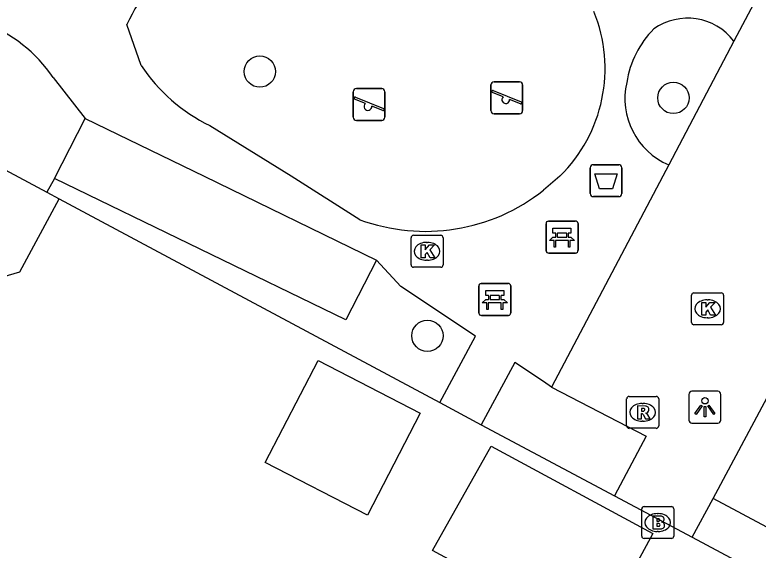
# Model space of a CAD drawing. Extents: x 158461 to 159795, y 387220 to 388672.
# Drawn here: x 159483.47 to 159506.71, y 388488.3 to 388505.05 of the extents above; entities that cross this region are included whole.
import ezdxf

# ---------------------------------------------------------------- set-up
doc = ezdxf.new("R2010")
doc.units = 0
for name, color, linetype in [('IMGEO_Afvalbak', 7, 'Continuous'), ('IMGEO_Bank', 7, 'Continuous'), ('IMGEO_Boom', 7, 'Continuous'), ('IMGEO_Brandkraan', 7, 'Continuous'), ('IMGEO_Groenvoorziening', 7, 'Continuous'), ('IMGEO_Kolk', 7, 'Continuous'), ('IMGEO_Lichtpunt', 7, 'Continuous'), ('IMGEO_Pand', 7, 'Continuous'), ('IMGEO_Rioolput', 7, 'Continuous'), ('IMGEO_Speelvoorziening', 7, 'Continuous'), ('IMGEO_Voetpad_open', 7, 'Continuous'), ('IMGEO_Woonerf_open', 7, 'Continuous')]:
    doc.layers.add(name, color=color, linetype=linetype)

msp = doc.modelspace()

# ---------------------------------------------------------------- linework, layer by layer
at = {"layer": 'IMGEO_Afvalbak'}
for p, q in [((159501.558, 388500.363), (159502.348, 388500.363)), ((159502.348, 388500.363), (159501.558, 388500.363)), ((159501.458, 388499.463), (159501.458, 388500.263)), ((159501.458, 388500.263), (159501.458, 388499.463)), ((159502.448, 388500.263), (159502.448, 388499.463)), ((159502.448, 388499.463), (159502.448, 388500.263)), ((159502.348, 388499.363), (159501.558, 388499.363)), ((159501.558, 388499.363), (159502.348, 388499.363))]:
    msp.add_line(p, q, dxfattribs=at)
msp.add_lwpolyline([(159501.601, 388500.077), (159502.305, 388500.077), (159502.156, 388499.607), (159501.75, 388499.607), (159501.601, 388500.077)], dxfattribs=at)
for centre, start, end in [((159501.558, 388500.263), 90, 180), ((159501.558, 388500.263), 90, 180), ((159502.348, 388500.263), 0, 90), ((159502.348, 388500.263), 360, 90), ((159501.558, 388499.463), 180, 270), ((159501.558, 388499.463), 180, 270), ((159502.348, 388499.463), 270, 0), ((159502.348, 388499.463), 270, 0)]:
    msp.add_arc(centre, 0.1, start, end, dxfattribs=at)
at = {"layer": 'IMGEO_Bank'}
for p, q in [((159500.076, 388497.673), (159500.076, 388498.514)), ((159500.076, 388498.514), (159500.076, 388497.673)), ((159500.151, 388498.598), (159500.992, 388498.598)), ((159500.992, 388498.598), (159500.151, 388498.598)), ((159501.076, 388498.523), (159501.076, 388497.682)), ((159501.076, 388497.682), (159501.076, 388498.523)), ((159500.385, 388498.104), (159500.385, 388498.21)), ((159500.429, 388498.21), (159500.429, 388498.104)), ((159500.717, 388498.216), (159500.435, 388498.216)), ((159500.723, 388498.104), (159500.723, 388498.21)), ((159500.767, 388498.21), (159500.767, 388498.104)), ((159500.773, 388497.996), (159500.38, 388497.996)), ((159500.435, 388498.098), (159500.717, 388498.098)), ((159501.001, 388497.598), (159500.16, 388497.598)), ((159500.16, 388497.598), (159501.001, 388497.598)), ((159498.05, 388496.647), (159498.891, 388496.647)), ((159498.891, 388496.647), (159498.05, 388496.647)), ((159498.975, 388496.572), (159498.975, 388495.731)), ((159498.975, 388495.731), (159498.975, 388496.572)), ((159497.975, 388495.722), (159497.975, 388496.563)), ((159497.975, 388496.563), (159497.975, 388495.722)), ((159498.284, 388496.153), (159498.284, 388496.259)), ((159498.328, 388496.259), (159498.328, 388496.153)), ((159498.616, 388496.265), (159498.334, 388496.265)), ((159498.334, 388496.147), (159498.616, 388496.147)), ((159498.622, 388496.153), (159498.622, 388496.259)), ((159498.666, 388496.259), (159498.666, 388496.153)), ((159498.672, 388496.045), (159498.279, 388496.045)), ((159498.9, 388495.647), (159498.059, 388495.647)), ((159498.059, 388495.647), (159498.9, 388495.647))]:
    msp.add_line(p, q, dxfattribs=at)
for points in [[(159500.379, 388498.216), (159500.293, 388498.216), (159500.293, 388498.377), (159500.856, 388498.377), (159500.856, 388498.216), (159500.773, 388498.216)], [(159500.323, 388497.996), (159500.181, 388497.996), (159500.293, 388498.098), (159500.379, 388498.098)], [(159500.373, 388497.989), (159500.373, 388497.782), (159500.33, 388497.782), (159500.33, 388497.989)], [(159500.773, 388498.098), (159500.856, 388498.098), (159500.968, 388497.996), (159500.829, 388497.996)], [(159500.823, 388497.989), (159500.823, 388497.782), (159500.779, 388497.782), (159500.779, 388497.989)], [(159498.278, 388496.265), (159498.192, 388496.265), (159498.192, 388496.426), (159498.755, 388496.426), (159498.755, 388496.265), (159498.672, 388496.265)], [(159498.222, 388496.045), (159498.08, 388496.045), (159498.192, 388496.147), (159498.278, 388496.147)], [(159498.672, 388496.147), (159498.755, 388496.147), (159498.867, 388496.045), (159498.728, 388496.045)], [(159498.272, 388496.038), (159498.272, 388495.831), (159498.229, 388495.831), (159498.229, 388496.038)], [(159498.722, 388496.038), (159498.722, 388495.831), (159498.678, 388495.831), (159498.678, 388496.038)]]:
    msp.add_lwpolyline(points, dxfattribs=at)
for centre, radius, start, end in [((159500.154, 388498.52), 0.0779, 92.4484, 184.2845), ((159500.154, 388498.52), 0.0779, 92.4484, 184.2845), ((159500.998, 388498.52), 0.0779, 2.4484, 94.2845), ((159500.998, 388498.52), 0.0779, 2.4484, 94.2845), ((159500.378, 388498.209), 0.00671, 2.8957, 87.1043), ((159500.435, 388498.209), 0.00671, 92.8957, 177.1043), ((159500.717, 388498.209), 0.00671, 2.8957, 87.1043), ((159500.774, 388498.209), 0.00671, 92.8957, 177.1043), ((159500.323, 388497.989), 0.00671, 2.8957, 87.1043), ((159500.38, 388497.989), 0.00671, 92.8957, 177.1043), ((159500.378, 388498.105), 0.00671, 272.8957, 357.1043), ((159500.435, 388498.105), 0.00671, 182.8957, 267.1043), ((159500.717, 388498.105), 0.00671, 272.8957, 357.1043), ((159500.774, 388498.105), 0.00671, 182.8957, 267.1043), ((159500.772, 388497.989), 0.00671, 2.8957, 87.1043), ((159500.829, 388497.989), 0.00671, 92.8957, 177.1043), ((159500.154, 388497.676), 0.0779, 182.4484, 274.2845), ((159500.154, 388497.676), 0.0779, 182.4484, 274.2845), ((159500.998, 388497.676), 0.0779, 272.4484, 4.2845), ((159500.998, 388497.676), 0.0779, 272.4484, 4.2845), ((159498.053, 388496.569), 0.0779, 92.4484, 184.2845), ((159498.053, 388496.569), 0.0779, 92.4484, 184.2845), ((159498.897, 388496.569), 0.0779, 2.4484, 94.2845), ((159498.897, 388496.569), 0.0779, 2.4484, 94.2845), ((159498.277, 388496.258), 0.00671, 2.8957, 87.1043), ((159498.277, 388496.154), 0.00671, 272.8957, 357.1043), ((159498.334, 388496.258), 0.00671, 92.8957, 177.1043), ((159498.334, 388496.154), 0.00671, 182.8957, 267.1043), ((159498.616, 388496.258), 0.00671, 2.8957, 87.1043), ((159498.616, 388496.154), 0.00671, 272.8957, 357.1043), ((159498.673, 388496.258), 0.00671, 92.8957, 177.1043), ((159498.673, 388496.154), 0.00671, 182.8957, 267.1043), ((159498.222, 388496.038), 0.00671, 2.8957, 87.1043), ((159498.279, 388496.038), 0.00671, 92.8957, 177.1043), ((159498.671, 388496.038), 0.00671, 2.8957, 87.1043), ((159498.728, 388496.038), 0.00671, 92.8957, 177.1043), ((159498.053, 388495.725), 0.0779, 182.4484, 274.2845), ((159498.053, 388495.725), 0.0779, 182.4484, 274.2845), ((159498.897, 388495.725), 0.0779, 272.4484, 4.2845), ((159498.897, 388495.725), 0.0779, 272.4484, 4.2845)]:
    msp.add_arc(centre, radius, start, end, dxfattribs=at)
at = {"layer": 'IMGEO_Boom'}
for centre in [(159491.13, 388503.276), (159504.058, 388502.452), (159496.368, 388495.009)]:
    msp.add_circle(centre, 0.489, dxfattribs=at)
at = {"layer": 'IMGEO_Brandkraan'}
for p, q in [((159503.142, 388489.666), (159503.994, 388489.666)), ((159503.067, 388488.74), (159503.067, 388489.592)), ((159503.555, 388489.446), (159503.58, 388489.446)), ((159504.068, 388489.592), (159504.068, 388488.74)), ((159503.578, 388488.886), (159503.553, 388488.886)), ((159503.994, 388488.666), (159503.142, 388488.666))]:
    msp.add_line(p, q, dxfattribs=at)
for points in [[(159503.142, 388489.666), (159503.994, 388489.666)], [(159503.067, 388488.74), (159503.067, 388489.592)], [(159504.068, 388489.592), (159504.068, 388488.74)], [(159503.415, 388489.366), (159503.415, 388488.966), (159503.628, 388488.966)], [(159503.646, 388489.366), (159503.415, 388489.366)], [(159503.594, 388489.285), (159503.54, 388489.285), (159503.54, 388489.209)], [(159503.54, 388489.209), (159503.593, 388489.209)], [(159503.602, 388489.133), (159503.54, 388489.133), (159503.54, 388489.052)], [(159503.54, 388489.052), (159503.602, 388489.052)], [(159503.994, 388488.666), (159503.142, 388488.666)]]:
    msp.add_lwpolyline(points, dxfattribs=at)
for centre, radius, start, end in [((159503.144, 388489.59), 0.0765, 91.552, 178.448), ((159503.144, 388489.59), 0.0765, 91.552, 178.448), ((159503.992, 388489.59), 0.0765, 1.552, 88.448), ((159503.992, 388489.59), 0.0765, 1.552, 88.448), ((159503.595, 388489.247), 0.0379, 267.8285, 90.9355), ((159503.65, 388489.221), 0.145, 59.4692, 91.5367), ((159503.675, 388489.268), 0.0922, 285.5137, 58.1501), ((159503.68, 388489.076), 0.105, 301.3115, 78.989), ((159503.603, 388489.092), 0.0404, 269.8759, 90.5077), ((159503.634, 388489.217), 0.251, 268.6676, 293.5347), ((159503.144, 388488.742), 0.0765, 181.552, 268.448), ((159503.144, 388488.742), 0.0765, 181.552, 268.448), ((159503.992, 388488.742), 0.0765, 271.552, 358.448), ((159503.992, 388488.742), 0.0765, 271.552, 358.448)]:
    msp.add_arc(centre, radius, start, end, dxfattribs=at)
for centre, major_axis, ratio, start_param, end_param in [((159503.554, 388489.166), (-0.387, 0.002), 0.722429, 4.712389, 7.853982), ((159503.579, 388489.166), (-0.39, 0.002), 0.717154, 1.570796, 4.712389)]:
    msp.add_ellipse(centre, major_axis=major_axis, ratio=ratio, start_param=start_param, end_param=end_param, dxfattribs=at)
at = {"layer": 'IMGEO_Groenvoorziening'}
for points in [[(159484.716, 388499.936), (159484.471, 388499.502)], [(159484.855, 388499.297), (159485.736, 388498.824), (159496.753, 388492.924)], [(159498.053, 388492.227), (159502.213, 388489.999)]]:
    msp.add_lwpolyline(points, dxfattribs=at)
at = {"layer": 'IMGEO_Kolk'}
for p, q in [((159495.857, 388497.227), (159495.857, 388498.079)), ((159495.932, 388498.153), (159496.784, 388498.153)), ((159496.858, 388498.079), (159496.858, 388497.227)), ((159496.345, 388497.933), (159496.37, 388497.933)), ((159496.368, 388497.373), (159496.343, 388497.373)), ((159496.784, 388497.153), (159495.932, 388497.153)), ((159504.702, 388496.354), (159505.554, 388496.354)), ((159504.627, 388495.428), (159504.627, 388496.28)), ((159505.115, 388496.134), (159505.14, 388496.134)), ((159505.628, 388496.28), (159505.628, 388495.428)), ((159505.138, 388495.574), (159505.113, 388495.574)), ((159505.554, 388495.354), (159504.702, 388495.354))]:
    msp.add_line(p, q, dxfattribs=at)
for points in [[(159495.857, 388497.227), (159495.857, 388498.079)], [(159495.932, 388498.153), (159496.784, 388498.153)], [(159496.858, 388498.079), (159496.858, 388497.227)], [(159496.178, 388497.853), (159496.301, 388497.853), (159496.301, 388497.702), (159496.431, 388497.853), (159496.595, 388497.853), (159496.449, 388497.702), (159496.602, 388497.453), (159496.45, 388497.453), (159496.365, 388497.617), (159496.301, 388497.55), (159496.301, 388497.453), (159496.178, 388497.453), (159496.178, 388497.853)], [(159496.784, 388497.153), (159495.932, 388497.153)], [(159504.702, 388496.354), (159505.554, 388496.354)], [(159504.627, 388495.428), (159504.627, 388496.28)], [(159505.628, 388496.28), (159505.628, 388495.428)], [(159504.948, 388496.054), (159505.071, 388496.054), (159505.071, 388495.903), (159505.201, 388496.054), (159505.365, 388496.054), (159505.219, 388495.903), (159505.372, 388495.654), (159505.22, 388495.654), (159505.135, 388495.818), (159505.071, 388495.751), (159505.071, 388495.654), (159504.948, 388495.654), (159504.948, 388496.054)], [(159505.554, 388495.354), (159504.702, 388495.354)]]:
    msp.add_lwpolyline(points, dxfattribs=at)
for centre, start, end in [((159495.934, 388498.077), 91.552, 178.448), ((159495.934, 388498.077), 91.552, 178.448), ((159496.782, 388498.077), 1.552, 88.448), ((159496.782, 388498.077), 1.552, 88.448), ((159495.934, 388497.229), 181.552, 268.448), ((159495.934, 388497.229), 181.552, 268.448), ((159496.782, 388497.229), 271.552, 358.448), ((159496.782, 388497.229), 271.552, 358.448), ((159504.704, 388496.278), 91.552, 178.448), ((159504.704, 388496.278), 91.552, 178.448), ((159505.552, 388496.278), 1.552, 88.448), ((159505.552, 388496.278), 1.552, 88.448), ((159504.704, 388495.43), 181.552, 268.448), ((159504.704, 388495.43), 181.552, 268.448), ((159505.552, 388495.43), 271.552, 358.448), ((159505.552, 388495.43), 271.552, 358.448)]:
    msp.add_arc(centre, 0.0765, start, end, dxfattribs=at)
for centre, major_axis, ratio, start_param, end_param in [((159496.344, 388497.653), (-0.387, 0.002), 0.722429, 4.712389, 7.853982), ((159496.369, 388497.653), (-0.39, 0.002), 0.717154, 1.570796, 4.712389), ((159505.114, 388495.854), (-0.387, 0.002), 0.722429, 4.712389, 7.853982), ((159505.139, 388495.854), (-0.39, 0.002), 0.717154, 1.570796, 4.712389)]:
    msp.add_ellipse(centre, major_axis=major_axis, ratio=ratio, start_param=start_param, end_param=end_param, dxfattribs=at)
at = {"layer": 'IMGEO_Lichtpunt'}
for p, q in [((159504.545, 388493.177), (159504.545, 388492.37)), ((159504.545, 388493.177), (159504.545, 388492.37)), ((159505.447, 388493.272), (159504.639, 388493.272)), ((159505.447, 388493.272), (159504.639, 388493.272)), ((159505.541, 388492.37), (159505.541, 388493.177)), ((159505.541, 388492.37), (159505.541, 388493.177)), ((159504.639, 388492.276), (159505.447, 388492.276)), ((159504.639, 388492.276), (159505.447, 388492.276))]:
    msp.add_line(p, q, dxfattribs=at)
for points in [[(159504.919, 388492.841), (159504.958, 388492.813), (159504.77, 388492.551), (159504.732, 388492.578), (159504.919, 388492.841)], [(159505.021, 388492.793), (159505.068, 388492.793), (159505.068, 388492.471), (159505.021, 388492.471), (159505.021, 388492.793)], [(159505.131, 388492.813), (159505.169, 388492.84), (159505.356, 388492.578), (159505.317, 388492.55), (159505.131, 388492.813)]]:
    msp.add_lwpolyline(points, dxfattribs=at)
msp.add_circle((159505.044, 388492.975), 0.0994, dxfattribs=at)
for centre, start, end in [((159504.639, 388493.177), 90, 180), ((159504.639, 388493.177), 90, 180), ((159505.447, 388493.177), 0, 90), ((159505.447, 388493.177), 0, 90), ((159504.639, 388492.37), 180, 270), ((159504.639, 388492.37), 180, 270), ((159505.447, 388492.37), 270, 0), ((159505.447, 388492.37), 270, 360)]:
    msp.add_arc(centre, 0.0946, start, end, dxfattribs=at)
at = {"layer": 'IMGEO_Pand'}
for points in [[(159479.967, 388499.833), (159480.828, 388501.458), (159484.471, 388499.502)], [(159484.471, 388499.502), (159484.855, 388499.297)], [(159478.708, 388497.455), (159481.005, 388496.238), (159483.625, 388497.006), (159484.855, 388499.297)], [(159492.951, 388494.24), (159496.145, 388492.589), (159494.493, 388489.395), (159491.3, 388491.047), (159492.951, 388494.24)], [(159496.53, 388488.289), (159498.361, 388491.555), (159503.41, 388488.824), (159501.629, 388485.531), (159496.53, 388488.289)]]:
    msp.add_lwpolyline(points, dxfattribs=at)
at = {"layer": 'IMGEO_Rioolput'}
for p, q in [((159502.672, 388493.114), (159503.524, 388493.114)), ((159502.597, 388492.188), (159502.597, 388493.04)), ((159503.085, 388492.894), (159503.11, 388492.894)), ((159503.598, 388493.04), (159503.598, 388492.188)), ((159503.108, 388492.334), (159503.083, 388492.334)), ((159503.524, 388492.114), (159502.672, 388492.114))]:
    msp.add_line(p, q, dxfattribs=at)
for points in [[(159502.672, 388493.114), (159503.524, 388493.114)], [(159502.597, 388492.188), (159502.597, 388493.04)], [(159503.598, 388493.04), (159503.598, 388492.188)], [(159503.186, 388492.812), (159502.934, 388492.814), (159502.934, 388492.414)], [(159503.112, 388492.733), (159503.058, 388492.733), (159503.058, 388492.652)], [(159503.058, 388492.652), (159503.11, 388492.652)], [(159502.934, 388492.414), (159503.058, 388492.414), (159503.058, 388492.576), (159503.069, 388492.576)], [(159503.116, 388492.547), (159503.187, 388492.414), (159503.327, 388492.414), (159503.262, 388492.54)], [(159503.524, 388492.114), (159502.672, 388492.114)]]:
    msp.add_lwpolyline(points, dxfattribs=at)
for centre, radius, start, end in [((159502.674, 388493.038), 0.0765, 91.552, 178.448), ((159502.674, 388493.038), 0.0765, 91.552, 178.448), ((159503.522, 388493.038), 0.0765, 1.552, 88.448), ((159503.522, 388493.038), 0.0765, 1.552, 88.448), ((159503.094, 388492.841), 0.19, 274.7715, 282.9687), ((159503.118, 388492.637), 0.0964, 77.0061, 93.1865), ((159503.132, 388492.694), 0.0378, 276.6634, 79.6772), ((159503.185, 388492.702), 0.109, 350.3612, 89.416), ((159503.183, 388492.702), 0.112, 277.5842, 350.9817), ((159503.068, 388492.523), 0.0533, 26.0293, 88.6989), ((159503.167, 388492.487), 0.108, 29.5134, 73.7905), ((159502.674, 388492.19), 0.0765, 181.552, 268.448), ((159502.674, 388492.19), 0.0765, 181.552, 268.448), ((159503.522, 388492.19), 0.0765, 271.552, 358.448), ((159503.522, 388492.19), 0.0765, 271.552, 358.448)]:
    msp.add_arc(centre, radius, start, end, dxfattribs=at)
for centre, major_axis, ratio, start_param, end_param in [((159503.084, 388492.614), (-0.387, 0.002), 0.722429, 4.712389, 7.853982), ((159503.109, 388492.614), (-0.39, 0.002), 0.717154, 1.570796, 4.712389)]:
    msp.add_ellipse(centre, major_axis=major_axis, ratio=ratio, start_param=start_param, end_param=end_param, dxfattribs=at)
at = {"layer": 'IMGEO_Speelvoorziening'}
for p, q in [((159498.356, 388502.058), (159498.356, 388502.858)), ((159498.356, 388502.858), (159498.356, 388502.058)), ((159498.456, 388502.958), (159499.246, 388502.958)), ((159499.246, 388502.958), (159498.456, 388502.958)), ((159499.346, 388502.858), (159499.346, 388502.058)), ((159499.346, 388502.058), (159499.346, 388502.858)), ((159494.049, 388501.846), (159494.049, 388502.646)), ((159494.049, 388502.646), (159494.049, 388501.846)), ((159494.149, 388502.746), (159494.939, 388502.746)), ((159494.939, 388502.746), (159494.149, 388502.746)), ((159495.039, 388502.646), (159495.039, 388501.846)), ((159495.039, 388501.846), (159495.039, 388502.646)), ((159498.739, 388502.486), (159498.4, 388502.623)), ((159498.425, 388502.683), (159499.301, 388502.33)), ((159494.432, 388502.274), (159494.093, 388502.411)), ((159494.118, 388502.471), (159494.994, 388502.118)), ((159499.277, 388502.27), (159498.937, 388502.407)), ((159494.97, 388502.058), (159494.63, 388502.195)), ((159499.246, 388501.958), (159498.456, 388501.958)), ((159498.456, 388501.958), (159499.246, 388501.958)), ((159494.939, 388501.746), (159494.149, 388501.746)), ((159494.149, 388501.746), (159494.939, 388501.746))]:
    msp.add_line(p, q, dxfattribs=at)
for centre, radius, start, end in [((159498.456, 388502.858), 0.1, 90, 180), ((159498.456, 388502.858), 0.1, 90, 180), ((159499.246, 388502.858), 0.1, 0, 90), ((159499.246, 388502.858), 0.1, 360, 90), ((159494.149, 388502.646), 0.1, 90, 180), ((159494.149, 388502.646), 0.1, 90, 180), ((159494.939, 388502.646), 0.1, 0, 90), ((159494.939, 388502.646), 0.1, 360, 90), ((159498.413, 388502.653), 0.0327, 68.078, 248.078), ((159494.106, 388502.441), 0.0327, 68.078, 248.078), ((159498.818, 388502.396), 0.12, 130.9928, 5.1632), ((159494.511, 388502.184), 0.12, 130.9928, 5.1632), ((159499.289, 388502.3), 0.0327, 248.078, 68.078), ((159494.982, 388502.088), 0.0327, 248.078, 68.078), ((159498.456, 388502.058), 0.1, 180, 270), ((159498.456, 388502.058), 0.1, 180, 270), ((159499.246, 388502.058), 0.1, 270, 0), ((159499.246, 388502.058), 0.1, 270, 0), ((159494.149, 388501.846), 0.1, 180, 270), ((159494.149, 388501.846), 0.1, 180, 270), ((159494.939, 388501.846), 0.1, 270, 0), ((159494.939, 388501.846), 0.1, 270, 0)]:
    msp.add_arc(centre, radius, start, end, dxfattribs=at)
at = {"layer": 'IMGEO_Voetpad_open'}
for points in [[(159507.645, 388507.442), (159505.952, 388504.229)], [(159487.419, 388503.469), (159486.976, 388504.748)], [(159484.668, 388503.088), (159485.665, 388501.811)], [(159484.716, 388499.936), (159485.665, 388501.811)], [(159485.665, 388501.811), (159489.393, 388500), (159494.775, 388497.375)], [(159494.254, 388498.642), (159492.112, 388500), (159489.569, 388501.584)], [(159503.913, 388500.36), (159503.724, 388500), (159500.25, 388493.407)], [(159494.775, 388497.375), (159493.82, 388495.51), (159484.716, 388499.936)], [(159500.509, 388500), (159500, 388499.566)], [(159496.753, 388492.924), (159497.872, 388494.993), (159495.538, 388496.55), (159494.775, 388497.375)], [(159500.25, 388493.407), (159500, 388493.574), (159499.105, 388494.171), (159498.053, 388492.227)], [(159496.753, 388492.924), (159498.053, 388492.227)], [(159504.649, 388488.71), (159505.296, 388489.919)], [(159544.711, 388478.1), (159534.555, 388475.834), (159532.548, 388476.894), (159531.962, 388475.786), (159512.95, 388485.827), (159505.296, 388489.919)], [(159504.649, 388488.71), (159506.433, 388487.749)]]:
    msp.add_lwpolyline(points, dxfattribs=at)
for centre, radius, start, end in [((159492.46, 388502.243), 6.029, 100.7317, 155.4445), ((159497.187, 388503.373), 4.734, 314.5613, 22.1489), ((159504.498, 388503.112), 1.834, 37.5342, 125.1073), ((159480.884, 388500.54), 4.562, 33.9609, 69.3392), ((159505.637, 388502.458), 3.074, 135.5284, 171.0409), ((159491.959, 388506.479), 5.447, 213.5411, 243.974), ((159504.793, 388502.431), 2.251, 167.0197, 246.9786), ((159496.304, 388504.224), 5.946, 249.8354, 308.4353)]:
    msp.add_arc(centre, radius, start, end, dxfattribs=at)
at = {"layer": 'IMGEO_Woonerf_open'}
for points in [[(159505.296, 388489.919), (159510.685, 388500), (159513.506, 388505.276), (159516.278, 388510.461), (159520.049, 388517.516), (159515.238, 388538.074)], [(159505.952, 388504.229), (159503.913, 388500.36)], [(159500.25, 388493.407), (159503.202, 388491.871), (159502.213, 388489.999)], [(159502.213, 388489.999), (159504.649, 388488.71)]]:
    msp.add_lwpolyline(points, dxfattribs=at)

doc.saveas('drawing.dxf')
